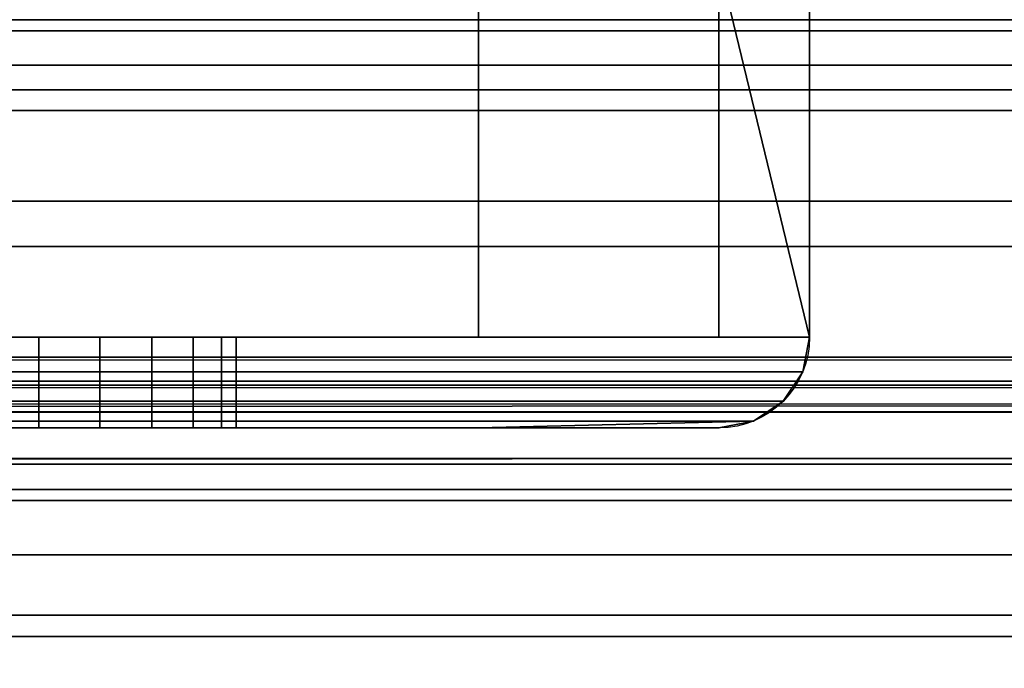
# Model space of a CAD drawing. Header units: millimetres. Extents: x -603 to 3703, y -115 to 249.
# Tile 408 of 656: x 1114.29 to 1125.15, y -33.65 to -26.5. Entities that reach past the tile are written whole.
import ezdxf

# ---------------------------------------------------------------- set-up
doc = ezdxf.new("R2010")
doc.units = ezdxf.units.MM
doc.layers.add('152', color=7, linetype='Continuous', true_color=0xffffff)

# ---------------------------------------------------------------- blocks, each defined once
blk = doc.blocks.new('UG_SURFACE_082')
at = {"layer": '152', "color": 252, "linetype": 'Continuous', "lineweight": 35}
for points in [[(1119.85, -17, 1161.65), (1114, -17, 1167.5), (1114, -30, 1167.5), (1123, -30, 1158.5)], [(1123, -30, 1011.5), (1114, -30, 1002.5), (1114, -17, 1002.5), (1119.85, -17, 1008.35)], [(1123, -30, 1158.5), (1123, -17, 1158.5), (1119.85, -17, 1161.65)], [(1119.85, -17, 1008.35), (1123, -17, 1011.5), (1123, -30, 1011.5)], [(1123, -30, 1158.5), (1123, -17, 1110.1), (1123, -17, 1128.75)], [(1123, -30, 1158.5), (1123, -17, 1091.25), (1123, -17, 1110.1)], [(1123, -30, 1158.5), (1123, -30, 1011.5), (1123, -17, 1058.875), (1123, -17, 1091.25)], [(1123, -30, 1011.5), (1123, -17, 1033.975), (1123, -17, 1058.875)], [(1123, -30, 1011.5), (1123, -17, 1013.575), (1123, -17, 1033.975)], [(1123, -30, 1011.5), (1123, -17, 1011.5), (1123, -17, 1013.575)], [(1123, -17, 1128.75), (1123, -17, 1158.5), (1123, -30, 1158.5)], [(1119.35, -18, 1009.264), (1113.586, -18, 1003.5), (1113.586, -30, 1003.5), (1119.35, -30, 1009.264)], [(1119.35, -30, 1160.736), (1113.586, -30, 1166.5), (1113.586, -18, 1166.5), (1119.35, -18, 1160.736)], [(1119.35, -30, 1009.264), (1122, -30, 1011.914), (1122, -18, 1011.914), (1119.35, -18, 1009.264)], [(1119.35, -18, 1160.736), (1122, -18, 1158.086), (1122, -30, 1158.086), (1119.35, -30, 1160.736)], [(1122, -18, 1128.75), (1122, -18, 1110.1), (1122, -30, 1108.1), (1122, -30, 1126.75)], [(1122, -18, 1091.25), (1122, -30, 1093.25), (1122, -30, 1099.9)], [(1122, -30, 1099.9), (1122, -30, 1108.1), (1122, -18, 1110.1), (1122, -18, 1091.25)], [(1122, -30, 1033.975), (1122, -30, 1093.25), (1122, -18, 1091.25), (1122, -18, 1058.875)], [(1122, -18, 1058.875), (1122, -18, 1033.975), (1122, -30, 1033.975)], [(1122, -18, 1033.975), (1122, -18, 1013.575), (1122, -30, 1013.575), (1122, -30, 1033.975)], [(1122, -18, 1013.575), (1122, -18, 1011.914), (1122, -30, 1011.914), (1122, -30, 1013.575)], [(1122, -30, 1126.75), (1122, -30, 1158.086), (1122, -18, 1158.086), (1122, -18, 1128.75)], [(1111.495, -30, 1020.12), (1113, -30, 1019.8), (1119.35, -30, 1013.575), (1106.025, -30, 1013.575)], [(1106.025, -30, 1033.975), (1119.35, -30, 1033.975), (1113, -30, 1027.2), (1112.231, -30, 1027.119)], [(1113, -30, 1100.3), (1119.35, -30, 1099.9), (1106.025, -30, 1099.9)], [(1106.025, -30, 1108.1), (1119.35, -30, 1108.1), (1113, -30, 1107.7)], [(1106.025, -30, 1166.5), (1113.586, -30, 1166.5), (1119.35, -30, 1160.736)], [(1106.025, -30, 1013.575), (1119.35, -30, 1013.575), (1119.35, -30, 1009.264), (1113.586, -30, 1003.5)], [(1119.35, -30, 1160.736), (1119.35, -30, 1126.75), (1106.025, -30, 1126.75), (1106.025, -30, 1166.5)], [(1119.35, -30, 1126.75), (1119.35, -30, 1108.1), (1106.025, -30, 1108.1), (1106.025, -30, 1126.75)], [(1119.35, -30, 1099.9), (1119.35, -30, 1093.25), (1106.025, -30, 1093.25), (1106.025, -30, 1099.9)], [(1119.35, -30, 1093.25), (1119.35, -30, 1033.975), (1106.025, -30, 1033.975), (1106.025, -30, 1093.25)], [(1113, -30, 1100.3), (1113, -31, 1100.3), (1114.505, -31, 1100.62), (1114.505, -30, 1100.62)], [(1113, -30, 1019.8), (1113, -31, 1019.8), (1114.505, -31, 1020.12), (1114.505, -30, 1020.12)], [(1119.35, -30, 1013.575), (1113, -30, 1019.8), (1114.505, -30, 1020.12)], [(1119.35, -30, 1099.9), (1113, -30, 1100.3), (1114.505, -30, 1100.62)], [(1113.769, -30, 1107.619), (1113, -30, 1107.7), (1119.35, -30, 1108.1)], [(1113.769, -30, 1027.119), (1113, -30, 1027.2), (1119.35, -30, 1033.975)], [(1115.175, -30, 1106.993), (1115.175, -31, 1106.993), (1113.769, -31, 1107.619), (1113.769, -30, 1107.619)], [(1115.175, -30, 1026.493), (1115.175, -31, 1026.493), (1113.769, -31, 1027.119), (1113.769, -30, 1027.119)], [(1119.35, -30, 1033.975), (1115.175, -30, 1026.493), (1113.769, -30, 1027.119)], [(1119.35, -30, 1108.1), (1115.175, -30, 1106.993), (1113.769, -30, 1107.619)], [(1123, -30, 1158.5), (1114, -30, 1167.5), (1113.968, -30.383, 1167.424), (1122.924, -30.383, 1158.468)], [(1114, -30, 1002.5), (1123, -30, 1011.5), (1122.924, -30.383, 1011.531), (1113.968, -30.383, 1002.576)], [(1114.505, -30, 1100.62), (1114.505, -31, 1100.62), (1115.75, -31, 1101.524), (1115.75, -30, 1101.524)], [(1114.505, -30, 1020.12), (1114.505, -31, 1020.12), (1115.75, -31, 1021.024), (1115.75, -30, 1021.024)], [(1114.505, -30, 1020.12), (1115.75, -30, 1021.024), (1119.35, -30, 1013.575)], [(1114.505, -30, 1100.62), (1115.75, -30, 1101.524), (1119.35, -30, 1099.9)], [(1116.204, -30, 1105.85), (1116.204, -31, 1105.85), (1115.175, -31, 1106.993), (1115.175, -30, 1106.993)], [(1116.204, -30, 1025.35), (1116.204, -31, 1025.35), (1115.175, -31, 1026.493), (1115.175, -30, 1026.493)], [(1116.204, -30, 1025.35), (1115.175, -30, 1026.493), (1119.35, -30, 1033.975)], [(1116.204, -30, 1105.85), (1115.175, -30, 1106.993), (1119.35, -30, 1108.1)], [(1115.75, -30, 1101.524), (1115.75, -31, 1101.524), (1116.519, -31, 1102.857), (1116.519, -30, 1102.857)], [(1115.75, -30, 1021.024), (1115.75, -31, 1021.024), (1116.519, -31, 1022.357), (1116.519, -30, 1022.357)], [(1119.35, -30, 1013.575), (1115.75, -30, 1021.024), (1116.519, -30, 1022.357)], [(1119.35, -30, 1099.9), (1115.75, -30, 1101.524), (1116.519, -30, 1102.857)], [(1116.68, -30, 1104.387), (1116.68, -31, 1104.387), (1116.204, -31, 1105.85), (1116.204, -30, 1105.85)], [(1116.68, -30, 1023.887), (1116.68, -31, 1023.887), (1116.204, -31, 1025.35), (1116.204, -30, 1025.35)], [(1119.35, -30, 1033.975), (1116.68, -30, 1023.887), (1116.204, -30, 1025.35)], [(1119.35, -30, 1108.1), (1116.68, -30, 1104.387), (1116.204, -30, 1105.85)], [(1116.519, -30, 1102.857), (1116.519, -31, 1102.857), (1116.68, -31, 1104.387), (1116.68, -30, 1104.387)], [(1116.519, -30, 1022.357), (1116.519, -31, 1022.357), (1116.68, -31, 1023.887), (1116.68, -30, 1023.887)], [(1116.519, -30, 1022.357), (1116.68, -30, 1023.887), (1119.35, -30, 1033.975), (1119.35, -30, 1013.575)], [(1116.519, -30, 1102.857), (1116.68, -30, 1104.387), (1119.35, -30, 1108.1), (1119.35, -30, 1099.9)], [(1119.35, -30, 1009.264), (1119.35, -30, 1013.575), (1122, -30, 1013.575), (1122, -30, 1011.914)], [(1122, -30, 1158.086), (1122, -30, 1126.75), (1119.35, -30, 1126.75), (1119.35, -30, 1160.736)], [(1122, -30, 1126.75), (1122, -30, 1108.1), (1119.35, -30, 1108.1), (1119.35, -30, 1126.75)], [(1122, -30, 1108.1), (1122, -30, 1099.9), (1119.35, -30, 1099.9), (1119.35, -30, 1108.1)], [(1122, -30, 1099.9), (1122, -30, 1093.25), (1119.35, -30, 1093.25), (1119.35, -30, 1099.9)], [(1122, -30, 1093.25), (1122, -30, 1033.975), (1119.35, -30, 1033.975), (1119.35, -30, 1093.25)], [(1122, -30, 1033.975), (1122, -30, 1013.575), (1119.35, -30, 1013.575), (1119.35, -30, 1033.975)], [(1123, -30, 1011.5), (1123, -30, 1158.5), (1122.924, -30.383, 1158.468), (1122.924, -30.383, 1011.531)], [(1122.924, -30.383, 1158.468), (1113.968, -30.383, 1167.424), (1113.879, -30.707, 1167.207), (1122.707, -30.707, 1158.379)], [(1113.968, -30.383, 1002.576), (1122.924, -30.383, 1011.531), (1122.707, -30.707, 1011.621), (1113.879, -30.707, 1002.793)], [(1122.924, -30.383, 1011.531), (1122.924, -30.383, 1158.468), (1122.707, -30.707, 1158.379), (1122.707, -30.707, 1011.621)], [(1122.707, -30.707, 1158.379), (1113.879, -30.707, 1167.207), (1113.744, -30.924, 1166.883), (1122.383, -30.924, 1158.244)], [(1113.879, -30.707, 1002.793), (1122.707, -30.707, 1011.621), (1122.383, -30.924, 1011.756), (1113.744, -30.924, 1003.117)], [(1122.707, -30.707, 1011.621), (1122.707, -30.707, 1158.379), (1122.383, -30.924, 1158.244), (1122.383, -30.924, 1011.756)], [(1122.383, -30.924, 1158.244), (1113.744, -30.924, 1166.883), (1113.586, -31, 1166.5), (1119.35, -31, 1160.736)], [(1119.35, -31, 1009.264), (1113.586, -31, 1003.5), (1113.744, -30.924, 1003.117), (1122.383, -30.924, 1011.756)], [(1119.35, -31, 1160.736), (1122, -31, 1158.086), (1122.383, -30.924, 1158.244)], [(1122.383, -30.924, 1011.756), (1122, -31, 1011.914), (1119.35, -31, 1009.264)], [(1122.383, -30.924, 1011.756), (1122, -31, 1033.975), (1122, -31, 1013.575)], [(1122.383, -30.924, 1158.244), (1122, -31, 1097.9), (1122, -31, 1091.25)], [(1122, -31, 1091.25), (1122, -31, 1033.975), (1122.383, -30.924, 1011.756), (1122.383, -30.924, 1158.244)], [(1122.383, -30.924, 1158.244), (1122, -31, 1110.1), (1122, -31, 1097.9)], [(1122, -31, 1013.575), (1122, -31, 1011.914), (1122.383, -30.924, 1011.756)], [(1122.383, -30.924, 1158.244), (1122, -31, 1128.75), (1122, -31, 1110.1)], [(1122.383, -30.924, 1158.244), (1122, -31, 1158.086), (1122, -31, 1128.75)], [(1119.35, -31, 1033.975), (1106.025, -31, 1033.975), (1112.231, -31, 1027.119), (1113, -31, 1027.2)], [(1106.025, -31, 1013.575), (1119.35, -31, 1013.575), (1113, -31, 1019.8), (1111.495, -31, 1020.12)], [(1119.35, -31, 1110.1), (1106.025, -31, 1110.1), (1112.231, -31, 1107.619), (1113, -31, 1107.7)], [(1106.025, -31, 1097.9), (1119.35, -31, 1097.9), (1113, -31, 1100.3), (1111.495, -31, 1100.62)], [(1106.025, -31, 1013.575), (1106.025, -31, 1003.5), (1113.586, -31, 1003.5), (1119.35, -31, 1009.264)], [(1106.025, -31, 1128.75), (1119.35, -31, 1128.75), (1119.35, -31, 1160.736), (1113.586, -31, 1166.5)], [(1119.35, -31, 1009.264), (1119.35, -31, 1013.575), (1106.025, -31, 1013.575)], [(1106.025, -31, 1128.75), (1106.025, -31, 1110.1), (1119.35, -31, 1110.1), (1119.35, -31, 1128.75)], [(1106.025, -31, 1097.9), (1106.025, -31, 1091.25), (1119.35, -31, 1091.25), (1119.35, -31, 1097.9)], [(1106.025, -31, 1091.25), (1106.025, -31, 1033.975), (1119.35, -31, 1033.975), (1119.35, -31, 1091.25)], [(1113, -31, 1027.2), (1113.769, -31, 1027.119), (1119.35, -31, 1033.975)], [(1113, -31, 1107.7), (1113.769, -31, 1107.619), (1119.35, -31, 1110.1)], [(1114.505, -31, 1100.62), (1113, -31, 1100.3), (1119.35, -31, 1097.9)], [(1114.505, -31, 1020.12), (1113, -31, 1019.8), (1119.35, -31, 1013.575)], [(1113.769, -31, 1027.119), (1115.175, -31, 1026.493), (1119.35, -31, 1033.975)], [(1113.769, -31, 1107.619), (1115.175, -31, 1106.993), (1119.35, -31, 1110.1)], [(1119.35, -31, 1013.575), (1115.75, -31, 1021.024), (1114.505, -31, 1020.12)], [(1119.35, -31, 1097.9), (1115.75, -31, 1101.524), (1114.505, -31, 1100.62)], [(1119.35, -31, 1033.975), (1115.175, -31, 1026.493), (1116.204, -31, 1025.35)], [(1119.35, -31, 1110.1), (1115.175, -31, 1106.993), (1116.204, -31, 1105.85)], [(1116.519, -31, 1022.357), (1115.75, -31, 1021.024), (1119.35, -31, 1013.575)], [(1116.519, -31, 1102.857), (1115.75, -31, 1101.524), (1119.35, -31, 1097.9)], [(1116.204, -31, 1025.35), (1116.68, -31, 1023.887), (1119.35, -31, 1033.975)], [(1116.204, -31, 1105.85), (1116.68, -31, 1104.387), (1119.35, -31, 1110.1)], [(1119.35, -31, 1013.575), (1119.35, -31, 1033.975), (1116.68, -31, 1023.887), (1116.519, -31, 1022.357)], [(1119.35, -31, 1097.9), (1119.35, -31, 1110.1), (1116.68, -31, 1104.387), (1116.519, -31, 1102.857)], [(1119.35, -31, 1160.736), (1119.35, -31, 1128.75), (1122, -31, 1128.75), (1122, -31, 1158.086)], [(1122, -31, 1011.914), (1122, -31, 1013.575), (1119.35, -31, 1013.575), (1119.35, -31, 1009.264)], [(1119.35, -31, 1128.75), (1119.35, -31, 1110.1), (1122, -31, 1110.1), (1122, -31, 1128.75)], [(1119.35, -31, 1110.1), (1119.35, -31, 1097.9), (1122, -31, 1097.9), (1122, -31, 1110.1)], [(1119.35, -31, 1097.9), (1119.35, -31, 1091.25), (1122, -31, 1091.25), (1122, -31, 1097.9)], [(1119.35, -31, 1091.25), (1119.35, -31, 1033.975), (1122, -31, 1033.975), (1122, -31, 1091.25)], [(1119.35, -31, 1033.975), (1119.35, -31, 1013.575), (1122, -31, 1013.575), (1122, -31, 1033.975)]]:
    blk.add_3dface(points, dxfattribs=at)
blk = doc.blocks.new('UG_SURFACE_087')
at = {"layer": '152', "color": 250, "linetype": 'Continuous', "lineweight": 35}
for points in [[(1029.5, -25.648, 0.728), (1970.5, -25.648, 0.728), (1970.5, -26.621, 1.379), (1029.5, -26.621, 1.379)], [(1029.5, -27.5, 23.5), (1970.5, -27.5, 23.5), (1970.5, -26.5, 23.5), (1029.5, -26.5, 23.5)], [(1029.5, -26.621, 1.379), (1970.5, -26.621, 1.379), (1970.5, -27.272, 2.352), (1029.5, -27.272, 2.352)], [(1029.5, -27.272, 2.352), (1970.5, -27.272, 2.352), (1970.5, -27.5, 3.5), (1029.5, -27.5, 3.5)], [(1029.5, -27.5, 3.5), (1970.5, -27.5, 3.5), (1970.5, -27.5, 23.5), (1029.5, -27.5, 23.5)]]:
    blk.add_3dface(points, dxfattribs=at)
blk = doc.blocks.new('UG_SURFACE_088')
at = {"layer": '152', "color": 252, "linetype": 'Continuous', "lineweight": 35}
for points in [[(1029.5, -24.228, 24), (1970.5, -24.228, 24), (1970.5, -27.5, 24), (1029.5, -27.5, 24)], [(1029.5, -28.5, 30.5), (1970.5, -28.5, 30.5), (1970.5, -24.25, 30.5), (1029.5, -24.25, 30.5)], [(1029.5, -27, 28), (1970.5, -27, 28), (1970.5, -27.5, 29.5), (1029.5, -27.5, 29.5)], [(1029.5, -27.5, 26.5), (1970.5, -27.5, 26.5), (1970.5, -27, 28), (1029.5, -27, 28)], [(1029.5, -27.5, 0.5), (1970.5, -27.5, 0.5), (1970.5, -28.5, 0.5), (1029.5, -28.5, 0.5)], [(1029.5, -27.5, 24), (1970.5, -27.5, 24), (1970.5, -27.5, 0.5), (1029.5, -27.5, 0.5)], [(1029.5, -27.5, 29.5), (1970.5, -27.5, 29.5), (1970.5, -28.5, 29.5), (1029.5, -28.5, 29.5)], [(1029.5, -28.5, 26.5), (1970.5, -28.5, 26.5), (1970.5, -27.5, 26.5), (1029.5, -27.5, 26.5)], [(1029.5, -28.5, 0.5), (1970.5, -28.5, 0.5), (1970.5, -28.5, 26.5), (1029.5, -28.5, 26.5)], [(1029.5, -28.5, 29.5), (1970.5, -28.5, 29.5), (1970.5, -28.5, 30.5), (1029.5, -28.5, 30.5)]]:
    blk.add_3dface(points, dxfattribs=at)
blk = doc.blocks.new('UG_SURFACE_090')
at = {"layer": '152', "color": 43, "linetype": 'Continuous', "lineweight": 35}
for points in [[(1029, -34, 2017), (1971, -34, 2017), (1971, 0, 2017), (1029, 0, 2017)], [(1029, -29, 30.5), (1029, -13, 30.5), (1971, -13, 30.5), (1971, -29, 30.5)], [(1029, -34), (1029, -29), (1971, -29), (1971, -34)], [(1029, -29), (1029, -29, 30.5), (1971, -29, 30.5), (1971, -29)]]:
    blk.add_3dface(points, dxfattribs=at)
blk = doc.blocks.new('UG_SURFACE_152')
at = {"layer": '152', "color": 252, "linetype": 'Continuous', "lineweight": 35}
for points in [[(1023.5, -30.22, 2021.75), (1976.5, -30.22, 2021.75), (1976.5, 62.62, 2021.75), (1023.5, 62.62, 2021.75)], [(1025, -30.22, 2020.25), (1025, 62.62, 2020.25), (1975, 62.62, 2020.25), (1975, -30.22, 2020.25)], [(970, -13.3, 2075.25), (970, -30.22, 2075.25), (2030, -30.22, 2075.25), (2030, -13.3, 2075.25)], [(971.5, -13.3, 2073.75), (2028.5, -13.3, 2073.75), (2028.5, -30.22, 2073.75), (971.5, -30.22, 2073.75)], [(2030, -30.22, 2075.25), (970, -30.22, 2075.25), (970.059, -30.821, 2075.191)], [(2029.941, -30.821, 2075.191), (2030, -30.22, 2075.25), (970.059, -30.821, 2075.191)], [(971.53, -30.528, 2073.72), (971.5, -30.22, 2073.75), (2028.5, -30.22, 2073.75)], [(971.53, -30.528, 2073.72), (2028.5, -30.22, 2073.75), (2028.47, -30.528, 2073.72)], [(1976.53, -30.528, 2021.78), (1023.5, -30.22, 2021.75), (1023.47, -30.528, 2021.78)], [(1976.53, -30.528, 2021.78), (1976.5, -30.22, 2021.75), (1023.5, -30.22, 2021.75)], [(1024.941, -30.821, 2020.309), (1975, -30.22, 2020.25), (1975.059, -30.821, 2020.309)], [(1024.941, -30.821, 2020.309), (1025, -30.22, 2020.25), (1975, -30.22, 2020.25)], [(2028.47, -30.528, 2073.72), (2028.38, -30.825, 2073.63), (971.62, -30.825, 2073.63), (971.53, -30.528, 2073.72)], [(1023.47, -30.528, 2021.78), (1023.38, -30.825, 2021.87), (1976.62, -30.825, 2021.87)], [(1023.47, -30.528, 2021.78), (1976.62, -30.825, 2021.87), (1976.53, -30.528, 2021.78)], [(970.059, -30.821, 2075.191), (970.234, -31.399, 2075.016), (2029.766, -31.399, 2075.016), (2029.941, -30.821, 2075.191)], [(2028.037, -31.337, 2073.287), (971.963, -31.337, 2073.287), (971.62, -30.825, 2073.63), (2028.38, -30.825, 2073.63)], [(1976.62, -30.825, 2021.87), (1023.38, -30.825, 2021.87), (1023.037, -31.337, 2022.213), (1976.963, -31.337, 2022.213)], [(1975.059, -30.821, 2020.309), (1024.765, -31.399, 2020.484), (1024.941, -30.821, 2020.309)], [(1975.059, -30.821, 2020.309), (1975.235, -31.399, 2020.484), (1024.765, -31.399, 2020.484)], [(2027.525, -31.68, 2072.775), (972.475, -31.68, 2072.775), (971.963, -31.337, 2073.287), (2028.037, -31.337, 2073.287)], [(1976.963, -31.337, 2022.213), (1023.037, -31.337, 2022.213), (1022.525, -31.68, 2022.725), (1977.475, -31.68, 2022.725)], [(2029.766, -31.399, 2075.016), (970.234, -31.399, 2075.016), (970.902, -32.398, 2074.348), (2029.098, -32.398, 2074.348)], [(1975.902, -32.398, 2021.152), (1024.098, -32.398, 2021.152), (1024.765, -31.399, 2020.484), (1975.235, -31.399, 2020.484)], [(2026.92, -31.8, 2072.17), (973.08, -31.8, 2072.17), (972.475, -31.68, 2072.775), (2027.525, -31.68, 2072.775)], [(1977.475, -31.68, 2022.725), (1022.525, -31.68, 2022.725), (1021.92, -31.8, 2023.33), (1978.08, -31.8, 2023.33)], [(973.08, -31.8, 2072.17), (2026.92, -31.8, 2072.17), (1978.08, -31.8, 2023.33), (1021.92, -31.8, 2023.33)], [(2029.098, -32.398, 2074.348), (970.902, -32.398, 2074.348), (971.901, -33.066, 2073.349), (2028.099, -33.066, 2073.349)], [(1976.901, -33.066, 2022.151), (1023.099, -33.066, 2022.151), (1024.098, -32.398, 2021.152), (1975.902, -32.398, 2021.152)], [(2028.099, -33.066, 2073.349), (971.901, -33.066, 2073.349), (973.08, -33.3, 2072.17), (2026.92, -33.3, 2072.17)], [(1978.08, -33.3, 2023.33), (1021.92, -33.3, 2023.33), (1023.099, -33.066, 2022.151), (1976.901, -33.066, 2022.151)], [(973.08, -33.3, 2072.17), (1021.92, -33.3, 2023.33), (1978.08, -33.3, 2023.33), (2026.92, -33.3, 2072.17)]]:
    blk.add_3dface(points, dxfattribs=at)

msp = doc.modelspace()

# ---------------------------------------------------------------- linework, layer by layer
at = {"layer": '152', "color": 252, "linetype": 'Continuous', "lineweight": -3, "true_color": 0x939598}
for p, q in [((1123, -17, 1158.5), (1123, -30, 1158.5)), ((1123, -30, 1011.5), (1123, -17, 1011.5)), ((1122, -30, 1011.914), (1122, -18, 1011.914)), ((1122, -18, 1158.086), (1122, -30, 1158.086)), ((1964.5, -26.5, 23.5), (1029.5, -26.5, 23.5)), ((1964.5, -26.5, 8), (1029.5, -26.5, 8)), ((1970.5, -26.5, 6.5), (1029.5, -26.5, 6.5)), ((1970.5, -26.5, 23.5), (1029.5, -26.5, 23.5)), ((1970.5, -26.5, 3.5), (1029.5, -26.5, 3.5)), ((1970.5, -26.5, 5.5), (1029.5, -26.5, 5.5)), ((1970.5, -27, 28), (1029.5, -27, 28)), ((1970.5, -27.5, 3.5), (1029.5, -27.5, 3.5)), ((1970.5, -27.5, 23.5), (1029.5, -27.5, 23.5)), ((1970.5, -27.5, 26.5), (1029.5, -27.5, 26.5)), ((1970.5, -27.5, 0.5), (1029.5, -27.5, 0.5)), ((1970.5, -27.5, 29.5), (1029.5, -27.5, 29.5)), ((1970.5, -27.5, 24), (1029.5, -27.5, 24)), ((1970.5, -28.5, 0.5), (1029.5, -28.5, 0.5)), ((1970.5, -28.5, 30.5), (1029.5, -28.5, 30.5)), ((1970.5, -28.5, 29.5), (1029.5, -28.5, 29.5)), ((1970.5, -28.5, 26.5), (1029.5, -28.5, 26.5)), ((1971, -29), (1029, -29)), ((1029, -29, 30.5), (1971, -29, 30.5)), ((1113.586, -30, 1003.5), (1122, -30, 1011.914)), ((1122, -30, 1158.086), (1113.586, -30, 1166.5)), ((1114, -30, 1167.5), (1123, -30, 1158.5)), ((1123, -30, 1011.5), (1114, -30, 1002.5)), ((1122, -30, 1158.086), (1122, -30, 1011.914)), ((1123, -30, 1158.5), (1123, -30, 1011.5)), ((2030, -30.22, 2075.25), (970, -30.22, 2075.25)), ((2028.5, -30.22, 2073.75), (971.5, -30.22, 2073.75)), ((1976.5, -30.22, 2021.75), (1023.5, -30.22, 2021.75)), ((1975, -30.22, 2020.25), (1025, -30.22, 2020.25)), ((1113.586, -31, 1003.5), (1122, -31, 1011.914)), ((1122, -31, 1158.086), (1113.586, -31, 1166.5)), ((1122, -31, 1011.914), (1122, -31, 1158.086)), ((2026.92, -31.8, 2072.17), (973.08, -31.8, 2072.17)), ((1978.08, -31.8, 2023.33), (1021.92, -31.8, 2023.33)), ((2026.92, -33.3, 2072.17), (973.08, -33.3, 2072.17)), ((1978.08, -33.3, 2023.33), (1021.92, -33.3, 2023.33))]:
    msp.add_line(p, q, dxfattribs=at)
at = {"layer": '152', "color": 252, "linetype": 'Continuous', "lineweight": -3, "true_color": 0x939598, "extrusion": (0, 1, 0)}
for centre in [(-1113, 1023.5, -30), (-1113, 1104, -30), (-1113, 1023.5, -31), (-1113, 1104, -31)]:
    msp.add_circle(centre, 3.7, dxfattribs=at)
at = {"layer": '152', "color": 252, "linetype": 'Continuous', "lineweight": -3, "true_color": 0x939598, "extrusion": (0.382683, -2.71969e-16, -0.92388)}
msp.add_ellipse((1122, -30, 1158.086), major_axis=(-1, 0, -0.414), ratio=0.92388, start_param=3.141593, end_param=4.712389, dxfattribs=at)
at = {"layer": '152', "color": 252, "linetype": 'Continuous', "lineweight": -3, "true_color": 0x939598, "extrusion": (-0.382683, -2.71969e-16, -0.92388)}
msp.add_ellipse((1122, -30, 1011.914), major_axis=(-1, 0, 0.414), ratio=0.92388, start_param=3.141593, end_param=4.712389, dxfattribs=at)

# ---------------------------------------------------------------- block references
at = {"layer": '152', "color": 252, "linetype": 'Continuous', "lineweight": -3, "true_color": 0x939598}
for name in ['UG_SURFACE_152', 'UG_SURFACE_090', 'UG_SURFACE_082', 'UG_SURFACE_088', 'UG_SURFACE_087']:
    msp.add_blockref(name, (0, 0), dxfattribs=at)

doc.saveas('drawing.dxf')
